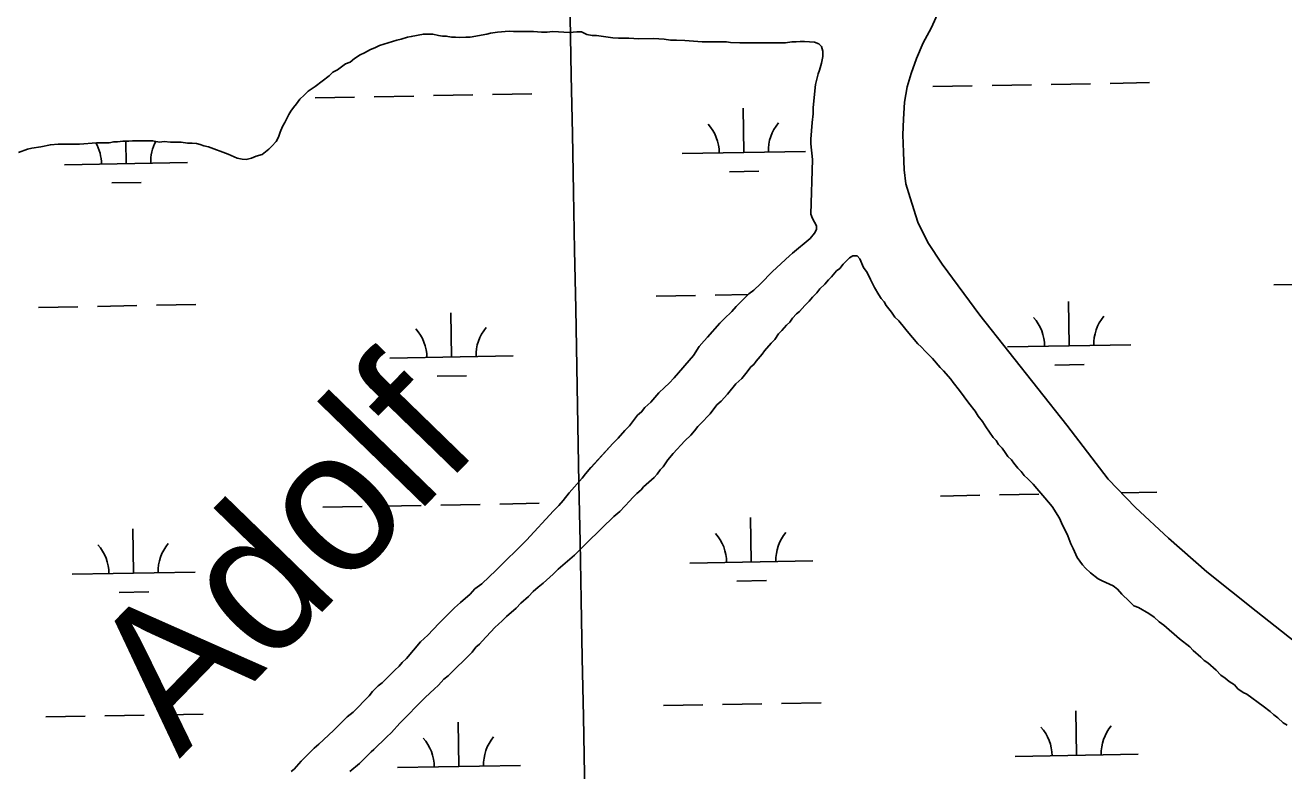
# Model space of a CAD drawing. Extents: x 3957609 to 3995875, y 234277 to 260273.
# Drawn here: x 3971870 to 3972892, y 249890 to 250496 of the extents above; entities that cross this region are included whole.
import ezdxf

# ---------------------------------------------------------------- set-up
doc = ezdxf.new("R2010")
doc.units = 0
for name, color, linetype in [('V-GRID-MAJR', 7, 'Continuous'), ('V-RIVR-IDEN', 7, 'Continuous'), ('V-TOPO-SHOR', 7, 'Continuous'), ('V-WETL-SWMP', 7, 'Continuous')]:
    doc.layers.add(name, color=color, linetype=linetype)

msp = doc.modelspace()

# ---------------------------------------------------------------- linework, layer by layer
at = {"layer": 'V-GRID-MAJR'}
msp.add_spline([(3972513.068, 239900.828), (3972455.83, 242927.648), (3972341.236, 248987.469), (3972226.642, 255047.279), (3972169.287, 258080.274)], degree=3, dxfattribs=at)
at = {"layer": 'V-TOPO-SHOR'}
for points in [[(3972917.465, 249982.391), (3972869.882, 250020.011), (3972829.903, 250051.925), (3972798.595, 250079.118), (3972771.846, 250103.997), (3972749.656, 250127.187), (3972716.087, 250171.081), (3972645.286, 250260.384), (3972614.758, 250301.693), (3972603.207, 250319.451), (3972595.052, 250335.784), (3972588.677, 250355.604), (3972585.265, 250367.032), (3972583.995, 250378.464), (3972583.258, 250392.665), (3972582.879, 250406.958), (3972583.305, 250419.641), (3972584.263, 250433.4), (3972586.477, 250445.731), (3972589.674, 250456.812), (3972593.944, 250468.789), (3972599.462, 250481.482), (3972605.784, 250493.461), (3972617.623, 250519.563)], [(3971864.279, 250392.458), (3971871.783, 250395.237), (3971875.34, 250396.034), (3971882.453, 250397.23), (3971890.354, 250398.823), (3971896.678, 250399.229), (3971914.07, 250399.257), (3971927.902, 250400.466), (3971938.177, 250400.482), (3971941.732, 250401.279), (3971944.894, 250401.283), (3971949.242, 250401.686), (3971953.985, 250401.692), (3971957.147, 250402.094), (3971973.351, 250402.12), (3971978.887, 250400.943), (3971982.839, 250401.344), (3971987.978, 250400.957), (3971996.674, 250400.971), (3972001.812, 250400.189), (3972005.372, 250400.195), (3972008.929, 250399.806), (3972012.091, 250399.02), (3972014.86, 250397.838), (3972018.815, 250397.056), (3972034.633, 250391.151), (3972042.15, 250388.002), (3972046.102, 250387.217), (3972049.264, 250386.828), (3972053.61, 250388.02), (3972057.561, 250389.607), (3972062.302, 250390.801), (3972067.829, 250395.157), (3972070.197, 250397.533), (3972073.746, 250401.492), (3972075.718, 250405.051), (3972076.898, 250409.006), (3972078.866, 250413.751), (3972080.836, 250416.917), (3972082.018, 250419.686), (3972083.988, 250423.246), (3972085.565, 250426.016), (3972087.933, 250429.183), (3972090.298, 250431.952), (3972093.059, 250435.908), (3972096.612, 250439.077), (3972099.768, 250442.245), (3972105.296, 250446.206), (3972116.744, 250454.92), (3972119.902, 250457.691), (3972123.455, 250459.673), (3972130.166, 250464.427), (3972133.722, 250466.014), (3972137.273, 250468.787), (3972142.012, 250471.955), (3972145.567, 250473.542), (3972150.306, 250476.317), (3972153.862, 250477.509), (3972157.81, 250479.492), (3972171.636, 250483.86), (3972175.194, 250484.659), (3972180.328, 250486.246), (3972183.49, 250486.648), (3972193.368, 250488.64), (3972200.878, 250488.653), (3972205.623, 250487.475), (3972208.785, 250487.084)], [(3972208.785, 250487.084), (3972211.947, 250487.09), (3972216.297, 250486.306), (3972219.459, 250486.31), (3972222.621, 250485.92), (3972227.76, 250486.324), (3972231.315, 250486.328), (3972244.75, 250488.722), (3972247.912, 250489.519), (3972253.444, 250490.318), (3972262.928, 250491.122), (3972266.487, 250490.733), (3972282.691, 250490.76), (3972289.413, 250490.375), (3972293.761, 250490.381), (3972298.502, 250490.784), (3972311.943, 250490.016), (3972317.87, 250490.422), (3972321.822, 250490.428), (3972326.172, 250488.458), (3972330.522, 250487.676), (3972334.08, 250487.682), (3972347.125, 250485.726), (3972351.871, 250485.339), (3972360.169, 250485.351), (3972368.472, 250484.968), (3972380.33, 250484.989), (3972389.025, 250484.608), (3972394.164, 250483.825), (3972398.907, 250483.834), (3972405.627, 250483.449), (3972419.858, 250482.285), (3972439.621, 250482.316), (3972442.783, 250481.927), (3972450.293, 250481.544), (3972487.448, 250481.603), (3972492.585, 250482.402), (3972496.142, 250482.408), (3972499.302, 250482.81), (3972502.859, 250482.816), (3972511.162, 250482.037), (3972514.721, 250480.858)], [(3972512.587, 250333.029), (3972509.415, 250338.954), (3972508.225, 250342.509), (3972509.339, 250386.779), (3972508.133, 250399.425), (3972508.127, 250403.378), (3972509.29, 250416.819), (3972510.07, 250423.934), (3972510.062, 250429.072), (3972512.008, 250447.652), (3972513.97, 250456.351), (3972515.152, 250459.514), (3972516.722, 250465.051), (3972517.9, 250470.585), (3972517.894, 250474.935), (3972516.702, 250478.488), (3972514.721, 250480.858)], [(3972512.587, 250333.029), (3972512.594, 250329.867), (3972511.017, 250327.098), (3972507.465, 250322.744), (3972493.256, 250310.864), (3972490.889, 250308.49), (3972477.075, 250295.819), (3972467.21, 250285.921), (3972461.684, 250280.774), (3972457.738, 250277.606), (3972447.477, 250267.313), (3972443.926, 250263.354), (3972437.612, 250257.415), (3972434.061, 250253.851), (3972424.198, 250242.374), (3972421.435, 250239.603), (3972417.491, 250234.852), (3972412.76, 250227.731), (3972396.978, 250209.524), (3972393.033, 250205.17), (3972389.087, 250201.607), (3972384.745, 250197.253), (3972378.038, 250189.731), (3972373.303, 250185.376), (3972370.54, 250181.815), (3972367.382, 250179.042), (3972360.677, 250170.336), (3972357.128, 250166.772), (3972351.602, 250160.44), (3972347.263, 250156.086), (3972329.506, 250136.689), (3972325.169, 250131.545), (3972322.406, 250127.981), (3972311.754, 250116.107), (3972307.021, 250109.775), (3972303.47, 250105.818), (3972299.131, 250101.462), (3972277.035, 250077.711), (3972252.567, 250053.168), (3972240.728, 250042.08), (3972235.2, 250038.119), (3972231.256, 250033.765), (3972223.361, 250027.033), (3972218.626, 250022.677), (3972205.998, 250010.008), (3972196.921, 250000.508), (3972191.002, 249994.966), (3972179.562, 249981.508), (3972176.009, 249978.34), (3972173.643, 249975.174), (3972170.09, 249972.008), (3972159.832, 249961.714), (3972156.674, 249959.337), (3972151.937, 249954.585), (3972149.176, 249951.026), (3972136.155, 249937.96), (3972131.418, 249934.001), (3972120.369, 249922.915), (3972108.527, 249911.829), (3972104.581, 249908.661), (3972093.925, 249897.972), (3972088.404, 249891.638), (3972086.034, 249889.66)], [(3972426.274, 250180.322), (3972431.796, 250187.447), (3972435.347, 250190.613), (3972440.477, 250196.155), (3972447.185, 250204.468), (3972451.92, 250208.822), (3972454.287, 250211.593), (3972456.257, 250214.364), (3972459.413, 250218.321), (3972461.783, 250220.301), (3972463.755, 250223.072), (3972468.488, 250228.612), (3972470.46, 250231.383), (3972475.984, 250237.715), (3972478.746, 250240.486), (3972481.9, 250245.233), (3972484.663, 250248.004), (3972488.212, 250252.358), (3972490.977, 250254.734), (3972493.342, 250257.9), (3972496.498, 250261.464), (3972498.868, 250263.442), (3972503.208, 250268.194), (3972506.759, 250271.755), (3972509.52, 250274.923), (3972513.071, 250278.487), (3972515.438, 250281.651), (3972519.385, 250285.61), (3972522.541, 250289.173), (3972524.908, 250291.549), (3972528.853, 250296.296), (3972531.615, 250298.279), (3972534.376, 250301.84), (3972539.506, 250306.987), (3972542.271, 250308.572), (3972545.829, 250308.578)], [(3972545.829, 250308.578), (3972547.809, 250306.208), (3972550.981, 250299.1), (3972553.756, 250295.151), (3972556.531, 250289.226), (3972558.514, 250285.673), (3972559.704, 250282.908), (3972563.271, 250276.986), (3972565.252, 250273.828), (3972567.627, 250271.065), (3972569.215, 250268.3), (3972573.571, 250262.772), (3972576.344, 250258.826), (3972579.512, 250255.668), (3972584.263, 250250.142), (3972586.244, 250247.38), (3972594.956, 250237.115), (3972597.727, 250234.75), (3972601.29, 250230.801), (3972606.832, 250225.278), (3972613.169, 250217.778), (3972615.94, 250215.015), (3972621.879, 250208.306), (3972623.859, 250205.541), (3972629.008, 250199.227), (3972636.534, 250188.963), (3972641.683, 250182.251), (3972644.063, 250178.303), (3972647.626, 250173.961), (3972650.399, 250169.617), (3972656.343, 250160.932), (3972658.718, 250158.564), (3972660.699, 250155.404), (3972663.472, 250152.246), (3972665.847, 250148.695), (3972668.225, 250145.537), (3972670.996, 250142.774), (3972672.977, 250140.009), (3972676.145, 250136.063), (3972678.916, 250133.3), (3972681.293, 250130.142), (3972684.46, 250127.379), (3972688.814, 250123.039), (3972691.587, 250119.486), (3972698.319, 250111.988), (3972701.091, 250108.435), (3972704.258, 250104.884), (3972710.201, 250095.406), (3972712.583, 250089.876), (3972714.565, 250086.323), (3972716.945, 250081.189), (3972719.327, 250074.473), (3972721.309, 250070.918), (3972724.484, 250063.414), (3972728.84, 250057.491), (3972731.216, 250054.728), (3972735.174, 250051.177), (3972741.507, 250046.049), (3972744.673, 250044.474), (3972747.835, 250043.294), (3972753.768, 250040.536), (3972757.33, 250037.775), (3972760.893, 250033.829), (3972766.832, 250027.91), (3972770.396, 250024.359), (3972774.351, 250022.784), (3972782.657, 250018.055), (3972787.011, 250014.899), (3972790.97, 250011.348), (3972794.927, 250008.587), (3972807.592, 249997.54), (3972815.904, 249990.835), (3972818.675, 249988.072), (3972825.008, 249982.549), (3972827.779, 249979.788), (3972830.55, 249977.816), (3972837.277, 249971.897), (3972841.236, 249967.951), (3972844.798, 249965.585), (3972847.964, 249962.822), (3972852.316, 249960.064), (3972855.089, 249956.906), (3972859.441, 249953.752), (3972862.21, 249952.57), (3972875.663, 249942.711), (3972881.205, 249938.371), (3972884.371, 249935.611), (3972887.537, 249933.243), (3972891.891, 249929.299), (3972895.056, 249927.326)], [(3972133.466, 249889.735), (3972141.361, 249896.072), (3972150.831, 249905.573), (3972153.198, 249907.553), (3972163.461, 249917.451), (3972167.405, 249921.41), (3972174.112, 249928.93), (3972194.633, 249949.517), (3972198.973, 249953.477), (3972202.131, 249956.644), (3972205.682, 249959.812), (3972210.024, 249964.561), (3972213.575, 249967.334), (3972232.913, 249986.733), (3972236.069, 249990.69), (3972238.831, 249993.065), (3972241.199, 249995.441), (3972251.457, 250006.525), (3972257.378, 250012.069), (3972260.929, 250015.63), (3972268.822, 250022.364), (3972272.373, 250026.321), (3972278.689, 250031.865), (3972282.636, 250035.823), (3972286.582, 250039.389), (3972290.529, 250042.555), (3972298.817, 250050.079), (3972302.764, 250054.038), (3972316.184, 250065.521), (3972330.389, 250079.773), (3972333.154, 250082.149), (3972341.833, 250090.859), (3972344.596, 250093.237), (3972348.149, 250096.798), (3972352.884, 250100.759), (3972361.173, 250109.467), (3972363.145, 250111.841), (3972366.696, 250115.405), (3972370.247, 250118.573), (3972372.22, 250120.948), (3972380.903, 250128.473), (3972383.271, 250131.242), (3972385.636, 250134.803), (3972388.003, 250137.179), (3972391.948, 250142.719), (3972396.288, 250147.863), (3972405.758, 250158.157), (3972410.493, 250162.906), (3972413.649, 250166.469), (3972416.409, 250170.031), (3972421.144, 250174.78), (3972423.512, 250177.551), (3972426.274, 250180.322)]]:
    msp.add_lwpolyline(points, dxfattribs=at)
at = {"layer": 'V-WETL-SWMP'}
for p, q in [((3972607.3, 250446.077), (3972639.295, 250446.658)), ((3972655.292, 250446.949), (3972687.287, 250447.531)), ((3972703.284, 250447.822), (3972735.279, 250448.404)), ((3972751.277, 250448.695), (3972783.271, 250449.276)), ((3972105.475, 250436.952), (3972137.47, 250437.534)), ((3972153.467, 250437.825), (3972185.462, 250438.406)), ((3972201.459, 250438.697), (3972233.454, 250439.279)), ((3972249.451, 250439.57), (3972281.446, 250440.152)), ((3972453.656, 250392.533), (3972453.002, 250428.527)), ((3971951.831, 250383.408), (3971951.499, 250401.689)), ((3972403.665, 250391.624), (3972503.648, 250393.442)), ((3971901.84, 250382.499), (3972001.823, 250384.317)), ((3972441.939, 250376.886), (3972465.935, 250377.322)), ((3971940.114, 250367.761), (3971964.11, 250368.198)), ((3972884.184, 250284.91), (3972916.179, 250285.492)), ((3971976.518, 250268.406), (3972008.513, 250268.987)), ((3972382.359, 250275.785), (3972414.354, 250276.367)), ((3972430.351, 250276.658), (3972457.28, 250277.147)), ((3972717.992, 250235.45), (3972717.337, 250271.444)), ((3971880.534, 250266.66), (3971912.529, 250267.242)), ((3971928.526, 250267.533), (3971960.521, 250268.115)), ((3972216.167, 250226.326), (3972215.512, 250262.32)), ((3972668, 250234.541), (3972767.984, 250236.359)), ((3972166.175, 250225.417), (3972266.159, 250227.235)), ((3972706.274, 250219.804), (3972730.27, 250220.24)), ((3972204.449, 250210.679), (3972228.445, 250211.115)), ((3972760.238, 250116.128), (3972789.319, 250116.656)), ((3972111.523, 250104.332), (3972143.518, 250104.914)), ((3972159.515, 250105.205), (3972191.51, 250105.786)), ((3972207.507, 250106.077), (3972239.502, 250106.659)), ((3972255.5, 250106.95), (3972287.494, 250107.532)), ((3972613.348, 250113.457), (3972645.343, 250114.038)), ((3972661.34, 250114.329), (3972693.335, 250114.911)), ((3972459.704, 250059.913), (3972459.05, 250095.907)), ((3971957.879, 250050.788), (3971957.225, 250086.782)), ((3972409.713, 250059.004), (3972509.696, 250060.822)), ((3971907.888, 250049.879), (3972007.871, 250051.697)), ((3972447.987, 250044.266), (3972471.983, 250044.702)), ((3971946.162, 250035.141), (3971970.158, 250035.578)), ((3972388.407, 249943.165), (3972420.402, 249943.747)), ((3972436.399, 249944.038), (3972468.394, 249944.62)), ((3972484.391, 249944.91), (3972516.386, 249945.492)), ((3971886.582, 249934.04), (3971918.577, 249934.622)), ((3971934.574, 249934.913), (3971966.569, 249935.495)), ((3971982.566, 249935.786), (3972014.561, 249936.367)), ((3972724.04, 249902.83), (3972723.385, 249938.824)), ((3972222.215, 249893.706), (3972221.56, 249929.7)), ((3972674.048, 249901.921), (3972774.032, 249903.739)), ((3972172.223, 249892.797), (3972272.207, 249894.615))]:
    msp.add_line(p, q, dxfattribs=at)
for points in [[(3972917.465, 249982.392), (3972869.882, 250020.011), (3972829.902, 250051.925), (3972798.594, 250079.119), (3972771.845, 250103.998), (3972749.655, 250127.187), (3972716.087, 250171.082), (3972645.285, 250260.384), (3972614.758, 250301.692), (3972603.207, 250319.45), (3972595.052, 250335.783), (3972588.677, 250355.604), (3972585.265, 250367.032), (3972583.996, 250378.464), (3972583.258, 250392.665), (3972582.878, 250406.957), (3972583.304, 250419.642), (3972584.264, 250433.4), (3972586.478, 250445.73), (3972589.675, 250456.812), (3972593.944, 250468.789), (3972599.462, 250481.482), (3972605.784, 250493.462), (3972617.623, 250519.564)], [(3971864.278, 250392.458), (3971871.783, 250395.237), (3971875.339, 250396.033), (3971882.452, 250397.23), (3971890.354, 250398.824), (3971896.678, 250399.229), (3971914.069, 250399.257), (3971927.901, 250400.465), (3971938.177, 250400.482), (3971941.733, 250401.278), (3971944.895, 250401.283), (3971949.242, 250401.686), (3971953.985, 250401.693), (3971957.147, 250402.094), (3971973.352, 250402.12), (3971978.887, 250400.943), (3971982.839, 250401.344), (3971987.978, 250400.958), (3971996.674, 250400.972), (3972001.813, 250400.189), (3972005.371, 250400.195), (3972008.928, 250399.806), (3972012.092, 250399.02), (3972014.86, 250397.839), (3972018.814, 250397.055), (3972034.634, 250391.151), (3972042.149, 250388.002), (3972046.103, 250387.217), (3972049.265, 250386.827), (3972053.611, 250388.02), (3972057.561, 250389.607), (3972062.302, 250390.801), (3972067.829, 250395.157), (3972070.196, 250397.533), (3972073.747, 250401.491), (3972075.718, 250405.052), (3972076.897, 250409.006), (3972078.866, 250413.752), (3972080.837, 250416.917), (3972082.018, 250419.686), (3972083.989, 250423.246), (3972085.565, 250426.016), (3972087.932, 250429.182), (3972090.299, 250431.952), (3972093.059, 250435.909), (3972096.611, 250439.077), (3972099.768, 250442.244), (3972105.295, 250446.206), (3972116.744, 250454.92), (3972119.901, 250457.691), (3972123.455, 250459.673), (3972130.167, 250464.427), (3972133.722, 250466.014), (3972137.274, 250468.786), (3972142.012, 250471.956), (3972145.567, 250473.543), (3972150.306, 250476.317), (3972153.861, 250477.509), (3972157.81, 250479.491), (3972171.637, 250483.861), (3972175.193, 250484.658), (3972180.329, 250486.247), (3972183.49, 250486.647), (3972193.368, 250488.64), (3972200.878, 250488.652), (3972205.623, 250487.474), (3972208.786, 250487.083)], [(3972208.786, 250487.083), (3972211.948, 250487.089), (3972216.297, 250486.305), (3972219.459, 250486.31), (3972222.621, 250485.92), (3972227.759, 250486.323), (3972231.316, 250486.329), (3972244.751, 250488.722), (3972247.912, 250489.518), (3972253.444, 250490.317), (3972262.929, 250491.123), (3972266.487, 250490.734), (3972282.692, 250490.76), (3972289.412, 250490.375), (3972293.76, 250490.382), (3972298.502, 250490.785), (3972311.942, 250490.017), (3972317.87, 250490.421), (3972321.822, 250490.428), (3972326.173, 250488.458), (3972330.522, 250487.675), (3972334.08, 250487.681), (3972347.126, 250485.725), (3972351.87, 250485.338), (3972360.17, 250485.351), (3972368.471, 250484.969), (3972380.329, 250484.989), (3972389.025, 250484.607), (3972394.164, 250483.825), (3972398.907, 250483.833), (3972405.627, 250483.448), (3972419.858, 250482.285), (3972439.621, 250482.317), (3972442.783, 250481.927), (3972450.294, 250481.544), (3972487.448, 250481.604), (3972492.585, 250482.403), (3972496.142, 250482.408), (3972499.303, 250482.809), (3972502.86, 250482.815), (3972511.162, 250482.037), (3972514.721, 250480.857), (3972516.701, 250478.489), (3972517.893, 250474.934), (3972517.9, 250470.586), (3972516.723, 250465.051), (3972515.151, 250459.514), (3972513.97, 250456.351), (3972512.008, 250447.652), (3972510.062, 250429.072), (3972510.07, 250423.934), (3972509.291, 250416.818), (3972508.127, 250403.377), (3972508.133, 250399.425), (3972509.339, 250386.779), (3972508.225, 250342.509), (3972509.416, 250338.953), (3972512.588, 250333.029), (3972512.593, 250329.867), (3972511.017, 250327.098), (3972507.466, 250322.745), (3972493.256, 250310.864), (3972490.889, 250308.489), (3972477.075, 250295.818), (3972467.21, 250285.921), (3972461.685, 250280.774), (3972457.737, 250277.606), (3972447.477, 250267.313), (3972443.926, 250263.354), (3972437.612, 250257.415), (3972434.06, 250253.852), (3972424.198, 250242.374), (3972421.435, 250239.603), (3972417.49, 250234.853), (3972412.759, 250227.731), (3972396.978, 250209.524), (3972393.033, 250205.17), (3972389.086, 250201.606), (3972384.745, 250197.252), (3972378.038, 250189.731), (3972373.302, 250185.376), (3972370.541, 250181.814), (3972367.383, 250179.042), (3972360.678, 250170.336), (3972357.127, 250166.773), (3972351.603, 250160.44), (3972347.263, 250156.085), (3972329.507, 250136.689), (3972325.168, 250131.544), (3972322.407, 250127.982), (3972311.754, 250116.107), (3972307.021, 250109.775), (3972303.471, 250105.817), (3972299.13, 250101.462), (3972277.034, 250077.712), (3972252.568, 250053.167), (3972240.728, 250042.08), (3972235.201, 250038.119), (3972231.255, 250033.765), (3972223.361, 250027.033), (3972218.625, 250022.677)], [(3972133.465, 249889.735), (3972141.36, 249896.072), (3972150.831, 249905.573), (3972153.199, 249907.553), (3972163.46, 249917.451), (3972167.406, 249921.41), (3972174.113, 249928.931), (3972194.633, 249949.517), (3972198.974, 249953.477), (3972202.131, 249956.644), (3972205.683, 249959.811), (3972210.024, 249964.562), (3972213.576, 249967.334), (3972232.912, 249986.733), (3972236.068, 249990.69), (3972238.831, 249993.066), (3972241.199, 249995.441), (3972251.457, 250006.525), (3972257.377, 250012.068), (3972260.929, 250015.631), (3972268.823, 250022.363), (3972272.374, 250026.321), (3972278.689, 250031.865), (3972282.635, 250035.824), (3972286.582, 250039.388), (3972290.529, 250042.556), (3972298.817, 250050.079), (3972302.764, 250054.038), (3972316.184, 250065.522), (3972330.39, 250079.774), (3972333.153, 250082.15), (3972341.834, 250090.86), (3972344.597, 250093.236), (3972348.149, 250096.799), (3972352.885, 250100.759), (3972361.172, 250109.468), (3972363.144, 250111.842), (3972366.696, 250115.405), (3972370.248, 250118.573), (3972372.22, 250120.948), (3972380.904, 250128.472), (3972383.271, 250131.242), (3972385.636, 250134.803), (3972388.004, 250137.179), (3972391.948, 250142.719), (3972396.287, 250147.864), (3972405.757, 250158.156), (3972410.492, 250162.906), (3972413.648, 250166.469), (3972416.409, 250170.03), (3972421.145, 250174.781), (3972423.512, 250177.552), (3972426.274, 250180.323), (3972431.796, 250187.446), (3972435.348, 250190.614), (3972440.478, 250196.156), (3972447.184, 250204.467), (3972451.92, 250208.822), (3972454.287, 250211.593), (3972456.258, 250214.363), (3972459.414, 250218.321), (3972461.782, 250220.301), (3972463.754, 250223.071), (3972468.488, 250228.612), (3972470.46, 250231.382), (3972475.983, 250237.715), (3972478.746, 250240.486), (3972481.9, 250245.234), (3972484.662, 250248.005), (3972488.213, 250252.359), (3972490.976, 250254.735), (3972493.342, 250257.901), (3972496.498, 250261.463), (3972498.867, 250263.443), (3972503.207, 250268.193), (3972506.758, 250271.756), (3972509.52, 250274.923), (3972513.071, 250278.486), (3972515.438, 250281.651), (3972519.384, 250285.61), (3972522.54, 250289.173), (3972524.908, 250291.548), (3972528.853, 250296.297), (3972531.616, 250298.278), (3972534.377, 250301.84), (3972539.507, 250306.986), (3972542.272, 250308.572), (3972545.829, 250308.578)], [(3972545.829, 250308.578), (3972547.809, 250306.209), (3972550.982, 250299.1), (3972553.756, 250295.152), (3972556.532, 250289.227), (3972558.514, 250285.673), (3972559.704, 250282.909), (3972563.271, 250276.986), (3972565.252, 250273.827), (3972567.628, 250271.064), (3972569.214, 250268.3), (3972573.57, 250262.773), (3972576.344, 250258.825), (3972579.511, 250255.668), (3972584.263, 250250.142), (3972586.243, 250247.379), (3972594.955, 250237.116), (3972597.726, 250234.749), (3972601.29, 250230.802), (3972606.832, 250225.278), (3972613.168, 250217.778), (3972615.939, 250215.016), (3972621.879, 250208.306), (3972623.86, 250205.542), (3972629.008, 250199.227), (3972636.535, 250188.962), (3972641.684, 250182.251), (3972644.062, 250178.303), (3972647.626, 250173.961), (3972650.4, 250169.617), (3972656.342, 250160.931), (3972658.718, 250158.564), (3972660.699, 250155.405), (3972663.471, 250152.247), (3972665.848, 250148.694), (3972668.225, 250145.536), (3972670.996, 250142.773), (3972672.977, 250140.01), (3972676.145, 250136.062), (3972678.916, 250133.3), (3972681.293, 250130.142), (3972684.459, 250127.38), (3972688.814, 250123.039), (3972691.587, 250119.487), (3972698.318, 250111.988), (3972701.091, 250108.435), (3972704.258, 250104.883), (3972710.202, 250095.406), (3972712.583, 250089.877), (3972714.565, 250086.322), (3972716.945, 250081.188), (3972719.327, 250074.473), (3972721.309, 250070.918), (3972724.483, 250063.414), (3972728.84, 250057.492), (3972731.216, 250054.729), (3972735.175, 250051.178), (3972741.507, 250046.05), (3972744.672, 250044.474), (3972747.835, 250043.294), (3972753.769, 250040.536), (3972757.33, 250037.775), (3972760.894, 250033.829), (3972766.832, 250027.909), (3972770.395, 250024.358), (3972774.35, 250022.783), (3972782.658, 250018.054), (3972787.011, 250014.899), (3972790.97, 250011.348), (3972794.927, 250008.587), (3972807.592, 249997.541), (3972815.904, 249990.835), (3972818.675, 249988.072), (3972825.008, 249982.549), (3972827.779, 249979.787), (3972830.549, 249977.815), (3972837.278, 249971.897), (3972841.237, 249967.951), (3972844.798, 249965.585), (3972847.964, 249962.823), (3972852.316, 249960.064), (3972855.088, 249956.906), (3972859.441, 249953.751), (3972862.21, 249952.57), (3972875.664, 249942.71), (3972881.205, 249938.371), (3972884.371, 249935.61), (3972887.537, 249933.243), (3972891.891, 249929.298), (3972895.056, 249927.327)], [(3972218.625, 250022.677), (3972205.998, 250010.009), (3972196.922, 250000.508), (3972191.002, 249994.965), (3972179.562, 249981.508), (3972176.009, 249978.34), (3972173.643, 249975.174), (3972170.091, 249972.007), (3972159.831, 249961.714), (3972156.673, 249959.337), (3972151.937, 249954.586), (3972149.176, 249951.025), (3972136.154, 249937.96), (3972131.417, 249934), (3972120.368, 249922.915), (3972108.528, 249911.829), (3972104.581, 249908.661), (3972093.926, 249897.972), (3972088.403, 249891.639), (3972086.035, 249889.659)]]:
    msp.add_lwpolyline(points, dxfattribs=at)
for centre, start, end in [((3972398.414, 250392.003), 0.269879, 41.813537), ((3972508.882, 250394.012), 140.269876, 181.813534), ((3972007.056, 250384.887), 151.774119, 181.813534), ((3971896.589, 250382.878), 0.269879, 29.812064), ((3972662.749, 250234.921), 0.269879, 41.813537), ((3972773.217, 250236.929), 140.269876, 181.813534), ((3972160.924, 250225.796), 0.269879, 41.813537), ((3972271.392, 250227.805), 140.269876, 181.813534), ((3972013.105, 250052.267), 140.269876, 181.813534), ((3972404.462, 250059.383), 0.269879, 41.813537), ((3972514.93, 250061.392), 140.269876, 181.813534), ((3971902.637, 250050.258), 0.269879, 41.813537), ((3972668.797, 249902.301), 0.269879, 41.813537), ((3972779.265, 249904.309), 140.269876, 181.813534), ((3972166.972, 249893.176), 0.269879, 41.813537), ((3972277.44, 249895.185), 140.269876, 181.813534)]:
    msp.add_arc(centre, 35.246, start, end, dxfattribs=at)

# ---------------------------------------------------------------- texts
at = {"layer": 'V-RIVR-IDEN'}
msp.add_text('Adolf', height=115.9998, rotation=45.830205, dxfattribs=at).set_placement((3971995.071, 249899.696))

doc.saveas('drawing.dxf')
